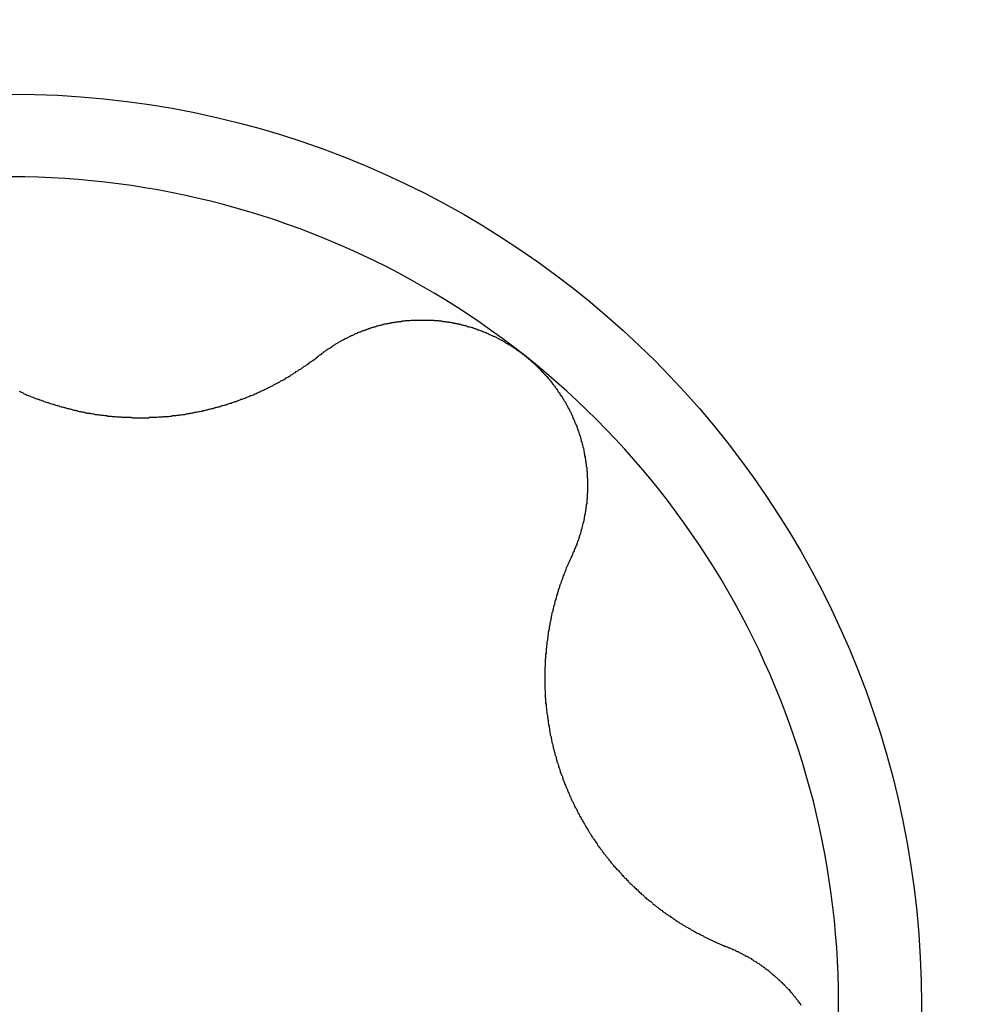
# Model space of a CAD drawing. Extents: x 1107 to 4046, y 937 to 3355.
# Tile 845 of 861: x 3017.82 to 3020.09, y 2569.71 to 2572.06. Entities that reach past the tile are written whole.
import ezdxf

# ---------------------------------------------------------------- set-up
doc = ezdxf.new("R2010")
doc.units = 0
doc.layers.add('KF_VIDA_L___C_LEFT', color=7, linetype='CONTINUOUS')

# ---------------------------------------------------------------- blocks, each defined once
blk = doc.blocks.new('KF_VIDA_L___C_LEFT')
at = {"layer": 'KF_VIDA_L___C_LEFT'}
for points in [[(128.52, 881.963, 0), (128.523, 881.962, 0), (128.525, 881.961, 0), (128.528, 881.96, 0), (128.53, 881.958, 0), (128.532, 881.957, 0), (128.535, 881.956, 0), (128.537, 881.955, 0), (128.54, 881.954, 0), (128.542, 881.953, 0), (128.545, 881.952, 0), (128.547, 881.951, 0), (128.55, 881.95, 0), (128.552, 881.949, 0), (128.554, 881.948, 0), (128.557, 881.947, 0), (128.559, 881.946, 0), (128.562, 881.945, 0), (128.564, 881.944, 0), (128.567, 881.944, 0), (128.569, 881.943, 0), (128.572, 881.942, 0), (128.574, 881.941, 0), (128.577, 881.94, 0), (128.579, 881.939, 0), (128.582, 881.938, 0), (128.584, 881.937, 0), (128.587, 881.936, 0), (128.589, 881.936, 0), (128.592, 881.935, 0), (128.594, 881.934, 0), (128.597, 881.933, 0), (128.6, 881.932, 0), (128.602, 881.932, 0), (128.605, 881.931, 0), (128.607, 881.93, 0), (128.61, 881.929, 0), (128.612, 881.929, 0), (128.615, 881.928, 0), (128.617, 881.927, 0), (128.62, 881.926, 0), (128.622, 881.926, 0), (128.625, 881.925, 0), (128.627, 881.924, 0), (128.63, 881.924, 0), (128.632, 881.923, 0), (128.635, 881.922, 0), (128.638, 881.922, 0), (128.64, 881.921, 0), (128.643, 881.92, 0), (128.645, 881.92, 0), (128.648, 881.919, 0), (128.65, 881.918, 0), (128.653, 881.918, 0), (128.655, 881.917, 0), (128.658, 881.917, 0), (128.66, 881.916, 0), (128.663, 881.915, 0), (128.666, 881.915, 0), (128.668, 881.914, 0), (128.671, 881.914, 0), (128.673, 881.913, 0), (128.676, 881.913, 0), (128.678, 881.912, 0), (128.681, 881.912, 0), (128.683, 881.911, 0), (128.686, 881.911, 0), (128.688, 881.911, 0), (128.691, 881.91, 0), (128.693, 881.91, 0), (128.696, 881.909, 0), (128.698, 881.909, 0), (128.701, 881.908, 0), (128.704, 881.908, 0), (128.706, 881.908, 0), (128.709, 881.907, 0), (128.711, 881.907, 0), (128.714, 881.907, 0), (128.716, 881.906, 0), (128.719, 881.906, 0), (128.721, 881.906, 0), (128.724, 881.905, 0), (128.726, 881.905, 0), (128.729, 881.905, 0), (128.731, 881.904, 0), (128.734, 881.904, 0), (128.737, 881.904, 0), (128.739, 881.904, 0), (128.742, 881.903, 0), (128.744, 881.903, 0), (128.747, 881.903, 0), (128.749, 881.903, 0), (128.752, 881.902, 0), (128.755, 881.902, 0), (128.757, 881.902, 0), (128.76, 881.902, 0), (128.762, 881.902, 0), (128.765, 881.901, 0), (128.768, 881.901, 0), (128.77, 881.901, 0), (128.773, 881.901, 0), (128.775, 881.901, 0), (128.778, 881.901, 0), (128.781, 881.901, 0), (128.783, 881.901, 0), (128.786, 881.901, 0), (128.789, 881.9, 0), (128.791, 881.9, 0), (128.794, 881.9, 0), (128.797, 881.9, 0), (128.799, 881.9, 0), (128.802, 881.9, 0), (128.804, 881.9, 0), (128.807, 881.9, 0), (128.81, 881.9, 0), (128.812, 881.9, 0), (128.815, 881.9, 0), (128.818, 881.9, 0), (128.82, 881.9, 0), (128.823, 881.9, 0), (128.826, 881.9, 0), (128.828, 881.9, 0), (128.831, 881.901, 0), (128.834, 881.901, 0), (128.836, 881.901, 0), (128.839, 881.901, 0), (128.842, 881.901, 0), (128.844, 881.901, 0), (128.847, 881.901, 0), (128.849, 881.901, 0), (128.852, 881.902, 0), (128.855, 881.902, 0), (128.857, 881.902, 0), (128.86, 881.902, 0), (128.863, 881.902, 0), (128.865, 881.903, 0), (128.868, 881.903, 0), (128.871, 881.903, 0), (128.873, 881.903, 0), (128.876, 881.903, 0), (128.879, 881.904, 0), (128.881, 881.904, 0), (128.884, 881.904, 0), (128.886, 881.905, 0), (128.889, 881.905, 0), (128.892, 881.905, 0), (128.894, 881.905, 0), (128.897, 881.906, 0), (128.9, 881.906, 0), (128.902, 881.907, 0), (128.905, 881.907, 0), (128.907, 881.907, 0), (128.91, 881.908, 0), (128.913, 881.908, 0), (128.915, 881.908, 0), (128.918, 881.909, 0), (128.921, 881.909, 0), (128.923, 881.91, 0), (128.926, 881.91, 0), (128.928, 881.911, 0), (128.931, 881.911, 0), (128.933, 881.912, 0), (128.936, 881.912, 0), (128.939, 881.913, 0), (128.941, 881.913, 0), (128.944, 881.914, 0), (128.946, 881.914, 0), (128.949, 881.915, 0), (128.951, 881.915, 0), (128.954, 881.916, 0), (128.957, 881.916, 0), (128.959, 881.917, 0), (128.962, 881.917, 0), (128.964, 881.918, 0), (128.967, 881.919, 0), (128.969, 881.919, 0), (128.972, 881.92, 0), (128.974, 881.92, 0), (128.977, 881.921, 0), (128.979, 881.922, 0), (128.982, 881.922, 0), (128.984, 881.923, 0), (128.987, 881.924, 0), (128.989, 881.924, 0), (128.992, 881.925, 0), (128.994, 881.926, 0), (128.997, 881.926, 0), (128.999, 881.927, 0), (129.002, 881.928, 0), (129.004, 881.929, 0), (129.006, 881.929, 0), (129.009, 881.93, 0), (129.011, 881.931, 0), (129.014, 881.931, 0), (129.016, 881.932, 0), (129.019, 881.933, 0), (129.021, 881.934, 0), (129.023, 881.935, 0), (129.026, 881.935, 0), (129.028, 881.936, 0), (129.031, 881.937, 0), (129.033, 881.938, 0), (129.035, 881.939, 0), (129.038, 881.939, 0), (129.04, 881.94, 0), (129.042, 881.941, 0), (129.045, 881.942, 0), (129.047, 881.943, 0), (129.049, 881.944, 0), (129.052, 881.944, 0), (129.054, 881.945, 0), (129.056, 881.946, 0), (129.059, 881.947, 0), (129.061, 881.948, 0), (129.063, 881.949, 0), (129.065, 881.95, 0), (129.068, 881.951, 0), (129.07, 881.952, 0), (129.072, 881.953, 0), (129.074, 881.953, 0), (129.077, 881.954, 0), (129.079, 881.955, 0), (129.081, 881.956, 0), (129.083, 881.957, 0), (129.085, 881.958, 0), (129.088, 881.959, 0), (129.09, 881.96, 0), (129.092, 881.961, 0), (129.094, 881.962, 0), (129.096, 881.963, 0), (129.098, 881.964, 0), (129.1, 881.965, 0), (129.103, 881.966, 0), (129.105, 881.967, 0), (129.107, 881.968, 0), (129.109, 881.969, 0), (129.111, 881.97, 0), (129.113, 881.971, 0), (129.115, 881.972, 0), (129.117, 881.973, 0), (129.119, 881.974, 0), (129.122, 881.975, 0), (129.124, 881.976, 0), (129.126, 881.977, 0), (129.128, 881.979, 0), (129.13, 881.98, 0), (129.132, 881.981, 0), (129.134, 881.982, 0), (129.136, 881.983, 0), (129.138, 881.984, 0), (129.14, 881.985, 0), (129.142, 881.986, 0), (129.144, 881.988, 0), (129.147, 881.989, 0), (129.149, 881.99, 0), (129.151, 881.991, 0), (129.153, 881.992, 0), (129.155, 881.993, 0), (129.157, 881.995, 0), (129.159, 881.996, 0), (129.161, 881.997, 0), (129.163, 881.998, 0), (129.165, 881.999, 0), (129.167, 882.001, 0), (129.169, 882.002, 0), (129.171, 882.003, 0), (129.173, 882.004, 0), (129.175, 882.006, 0), (129.177, 882.007, 0), (129.179, 882.008, 0), (129.181, 882.01, 0), (129.183, 882.011, 0), (129.185, 882.012, 0), (129.187, 882.014, 0), (129.189, 882.015, 0), (129.191, 882.016, 0), (129.193, 882.017, 0), (129.195, 882.019, 0), (129.197, 882.02, 0), (129.199, 882.022, 0), (129.201, 882.023, 0), (129.203, 882.024, 0), (129.205, 882.026, 0), (129.207, 882.027, 0), (129.209, 882.028, 0), (129.211, 882.03, 0), (129.213, 882.031, 0), (129.215, 882.033, 0), (129.217, 882.034, 0), (129.219, 882.036, 0), (129.221, 882.037, 0), (129.223, 882.038, 0), (129.225, 882.04, 0), (129.227, 882.041, 0), (129.229, 882.043, 0), (129.231, 882.044, 0), (129.232, 882.046, 0), (129.234, 882.047, 0), (129.236, 882.049, 0)], [(129.236, 882.049, 0), (129.238, 882.05, 0), (129.239, 882.051, 0), (129.241, 882.052, 0), (129.243, 882.054, 0), (129.244, 882.055, 0), (129.246, 882.056, 0), (129.247, 882.057, 0), (129.249, 882.058, 0), (129.25, 882.059, 0), (129.252, 882.061, 0), (129.254, 882.062, 0), (129.255, 882.063, 0), (129.257, 882.064, 0), (129.259, 882.065, 0), (129.26, 882.066, 0), (129.262, 882.067, 0), (129.264, 882.068, 0), (129.265, 882.069, 0), (129.267, 882.071, 0), (129.269, 882.072, 0), (129.27, 882.073, 0), (129.272, 882.074, 0), (129.274, 882.075, 0), (129.275, 882.076, 0), (129.277, 882.077, 0), (129.279, 882.078, 0), (129.28, 882.079, 0), (129.282, 882.08, 0), (129.284, 882.081, 0), (129.286, 882.082, 0), (129.287, 882.083, 0), (129.289, 882.084, 0), (129.291, 882.085, 0), (129.293, 882.086, 0), (129.294, 882.087, 0), (129.296, 882.088, 0), (129.298, 882.089, 0), (129.3, 882.089, 0), (129.301, 882.09, 0), (129.303, 882.091, 0), (129.305, 882.092, 0), (129.307, 882.093, 0), (129.309, 882.094, 0), (129.31, 882.095, 0), (129.312, 882.096, 0), (129.314, 882.096, 0), (129.316, 882.097, 0), (129.318, 882.098, 0), (129.319, 882.099, 0), (129.321, 882.1, 0), (129.323, 882.101, 0), (129.325, 882.101, 0), (129.327, 882.102, 0), (129.328, 882.103, 0), (129.33, 882.104, 0), (129.332, 882.104, 0), (129.334, 882.105, 0), (129.336, 882.106, 0), (129.338, 882.107, 0), (129.34, 882.107, 0), (129.341, 882.108, 0), (129.343, 882.109, 0), (129.345, 882.109, 0), (129.347, 882.11, 0), (129.349, 882.111, 0), (129.351, 882.111, 0), (129.353, 882.112, 0), (129.354, 882.113, 0), (129.356, 882.113, 0), (129.358, 882.114, 0), (129.36, 882.115, 0), (129.362, 882.115, 0), (129.364, 882.116, 0), (129.366, 882.116, 0), (129.368, 882.117, 0), (129.369, 882.118, 0), (129.371, 882.118, 0), (129.373, 882.119, 0), (129.375, 882.119, 0), (129.377, 882.12, 0), (129.379, 882.12, 0), (129.381, 882.121, 0), (129.383, 882.121, 0), (129.385, 882.122, 0), (129.387, 882.122, 0), (129.388, 882.123, 0), (129.39, 882.123, 0), (129.392, 882.124, 0), (129.394, 882.124, 0), (129.396, 882.124, 0), (129.398, 882.125, 0), (129.4, 882.125, 0), (129.402, 882.126, 0), (129.404, 882.126, 0), (129.406, 882.126, 0), (129.408, 882.127, 0), (129.41, 882.127, 0), (129.412, 882.127, 0), (129.414, 882.128, 0), (129.416, 882.128, 0), (129.418, 882.128, 0), (129.42, 882.129, 0), (129.422, 882.129, 0), (129.424, 882.129, 0), (129.426, 882.13, 0), (129.428, 882.13, 0), (129.43, 882.13, 0), (129.432, 882.13, 0), (129.434, 882.131, 0), (129.436, 882.131, 0), (129.438, 882.131, 0), (129.44, 882.131, 0), (129.442, 882.132, 0), (129.444, 882.132, 0), (129.446, 882.132, 0), (129.448, 882.132, 0), (129.45, 882.132, 0), (129.452, 882.132, 0), (129.455, 882.133, 0), (129.457, 882.133, 0), (129.459, 882.133, 0), (129.461, 882.133, 0), (129.463, 882.133, 0), (129.465, 882.133, 0), (129.467, 882.133, 0), (129.469, 882.133, 0), (129.471, 882.133, 0), (129.473, 882.133, 0), (129.475, 882.133, 0), (129.477, 882.133, 0), (129.48, 882.133, 0), (129.482, 882.133, 0), (129.484, 882.133, 0), (129.486, 882.133, 0), (129.488, 882.133, 0), (129.49, 882.133, 0), (129.492, 882.133, 0), (129.494, 882.133, 0), (129.496, 882.133, 0), (129.499, 882.133, 0), (129.501, 882.133, 0), (129.503, 882.133, 0), (129.505, 882.133, 0), (129.507, 882.133, 0), (129.509, 882.133, 0), (129.511, 882.132, 0), (129.513, 882.132, 0), (129.515, 882.132, 0), (129.518, 882.132, 0), (129.52, 882.132, 0), (129.522, 882.131, 0), (129.524, 882.131, 0), (129.526, 882.131, 0), (129.528, 882.131, 0), (129.53, 882.13, 0), (129.532, 882.13, 0), (129.535, 882.13, 0), (129.537, 882.13, 0), (129.539, 882.129, 0), (129.541, 882.129, 0), (129.543, 882.129, 0), (129.545, 882.128, 0), (129.547, 882.128, 0), (129.549, 882.128, 0), (129.552, 882.127, 0), (129.554, 882.127, 0), (129.556, 882.126, 0), (129.558, 882.126, 0), (129.56, 882.126, 0), (129.562, 882.125, 0), (129.564, 882.125, 0), (129.566, 882.124, 0), (129.568, 882.124, 0), (129.57, 882.123, 0), (129.573, 882.123, 0), (129.575, 882.122, 0), (129.577, 882.122, 0), (129.579, 882.121, 0), (129.581, 882.121, 0), (129.583, 882.12, 0), (129.585, 882.12, 0), (129.587, 882.119, 0), (129.589, 882.118, 0), (129.591, 882.118, 0), (129.593, 882.117, 0), (129.595, 882.117, 0), (129.598, 882.116, 0), (129.6, 882.115, 0), (129.602, 882.115, 0), (129.604, 882.114, 0), (129.606, 882.113, 0), (129.608, 882.113, 0), (129.61, 882.112, 0), (129.612, 882.111, 0), (129.614, 882.11, 0), (129.616, 882.11, 0), (129.618, 882.109, 0), (129.62, 882.108, 0), (129.622, 882.107, 0), (129.624, 882.107, 0), (129.626, 882.106, 0), (129.628, 882.105, 0), (129.63, 882.104, 0), (129.632, 882.103, 0), (129.634, 882.103, 0), (129.636, 882.102, 0), (129.638, 882.101, 0), (129.64, 882.1, 0), (129.642, 882.099, 0), (129.644, 882.098, 0), (129.646, 882.097, 0), (129.648, 882.096, 0), (129.65, 882.095, 0), (129.652, 882.095, 0), (129.654, 882.094, 0), (129.656, 882.093, 0), (129.658, 882.092, 0), (129.66, 882.091, 0), (129.662, 882.09, 0), (129.663, 882.089, 0), (129.665, 882.088, 0), (129.667, 882.087, 0), (129.669, 882.086, 0), (129.671, 882.085, 0), (129.673, 882.084, 0), (129.675, 882.083, 0), (129.677, 882.082, 0), (129.679, 882.08, 0), (129.68, 882.079, 0), (129.682, 882.078, 0), (129.684, 882.077, 0), (129.686, 882.076, 0), (129.688, 882.075, 0), (129.69, 882.074, 0), (129.691, 882.073, 0), (129.693, 882.072, 0), (129.695, 882.07, 0), (129.697, 882.069, 0), (129.699, 882.068, 0), (129.7, 882.067, 0), (129.702, 882.066, 0), (129.704, 882.065, 0), (129.706, 882.063, 0), (129.707, 882.062, 0), (129.709, 882.061, 0), (129.711, 882.06, 0), (129.713, 882.058, 0), (129.714, 882.057, 0), (129.716, 882.056, 0), (129.718, 882.055, 0), (129.719, 882.053, 0), (129.721, 882.052, 0), (129.723, 882.051, 0), (129.725, 882.05, 0), (129.726, 882.048, 0)], [(129.726, 882.048, 0), (129.728, 882.047, 0), (129.729, 882.046, 0), (129.731, 882.044, 0), (129.733, 882.043, 0), (129.734, 882.042, 0), (129.736, 882.04, 0), (129.738, 882.039, 0), (129.739, 882.037, 0), (129.741, 882.036, 0), (129.742, 882.035, 0), (129.744, 882.033, 0), (129.746, 882.032, 0), (129.747, 882.03, 0), (129.749, 882.029, 0), (129.75, 882.027, 0), (129.752, 882.026, 0), (129.753, 882.025, 0), (129.755, 882.023, 0), (129.756, 882.022, 0), (129.758, 882.02, 0), (129.759, 882.019, 0), (129.761, 882.017, 0), (129.763, 882.016, 0), (129.764, 882.014, 0), (129.765, 882.012, 0), (129.767, 882.011, 0), (129.768, 882.009, 0), (129.77, 882.008, 0), (129.771, 882.006, 0), (129.773, 882.005, 0), (129.774, 882.003, 0), (129.776, 882.001, 0), (129.777, 882, 0), (129.779, 881.998, 0), (129.78, 881.996, 0), (129.781, 881.995, 0), (129.783, 881.993, 0), (129.784, 881.992, 0), (129.786, 881.99, 0), (129.787, 881.988, 0), (129.788, 881.987, 0), (129.79, 881.985, 0), (129.791, 881.983, 0), (129.792, 881.981, 0), (129.794, 881.98, 0), (129.795, 881.978, 0), (129.796, 881.976, 0), (129.798, 881.975, 0), (129.799, 881.973, 0), (129.8, 881.971, 0), (129.801, 881.969, 0), (129.803, 881.968, 0), (129.804, 881.966, 0), (129.805, 881.964, 0), (129.806, 881.962, 0), (129.808, 881.96, 0), (129.809, 881.959, 0), (129.81, 881.957, 0), (129.811, 881.955, 0), (129.812, 881.953, 0), (129.814, 881.951, 0), (129.815, 881.95, 0), (129.816, 881.948, 0), (129.817, 881.946, 0), (129.818, 881.944, 0), (129.819, 881.942, 0), (129.82, 881.94, 0), (129.822, 881.939, 0), (129.823, 881.937, 0), (129.824, 881.935, 0), (129.825, 881.933, 0), (129.826, 881.931, 0), (129.827, 881.929, 0), (129.828, 881.927, 0), (129.829, 881.925, 0), (129.83, 881.923, 0), (129.831, 881.922, 0), (129.832, 881.92, 0), (129.833, 881.918, 0), (129.834, 881.916, 0), (129.835, 881.914, 0), (129.836, 881.912, 0), (129.837, 881.91, 0), (129.838, 881.908, 0), (129.839, 881.906, 0), (129.84, 881.904, 0), (129.84, 881.902, 0), (129.841, 881.9, 0), (129.842, 881.898, 0), (129.843, 881.896, 0), (129.844, 881.894, 0), (129.845, 881.892, 0), (129.846, 881.89, 0), (129.846, 881.888, 0), (129.847, 881.886, 0), (129.848, 881.884, 0), (129.849, 881.882, 0), (129.85, 881.88, 0), (129.85, 881.878, 0), (129.851, 881.876, 0), (129.852, 881.874, 0), (129.853, 881.872, 0), (129.853, 881.87, 0), (129.854, 881.868, 0), (129.855, 881.866, 0), (129.855, 881.864, 0), (129.856, 881.862, 0), (129.857, 881.86, 0), (129.857, 881.858, 0), (129.858, 881.856, 0), (129.859, 881.854, 0), (129.859, 881.852, 0), (129.86, 881.85, 0), (129.86, 881.848, 0), (129.861, 881.846, 0), (129.861, 881.844, 0), (129.862, 881.842, 0), (129.863, 881.84, 0), (129.863, 881.838, 0), (129.864, 881.836, 0), (129.864, 881.834, 0), (129.865, 881.832, 0), (129.865, 881.83, 0), (129.866, 881.828, 0), (129.866, 881.826, 0), (129.867, 881.824, 0), (129.867, 881.822, 0), (129.867, 881.82, 0), (129.868, 881.817, 0), (129.868, 881.815, 0), (129.869, 881.813, 0), (129.869, 881.811, 0), (129.869, 881.809, 0), (129.87, 881.807, 0), (129.87, 881.805, 0), (129.87, 881.803, 0), (129.871, 881.801, 0), (129.871, 881.799, 0), (129.871, 881.797, 0), (129.872, 881.795, 0), (129.872, 881.793, 0), (129.872, 881.791, 0), (129.873, 881.789, 0), (129.873, 881.787, 0), (129.873, 881.785, 0), (129.873, 881.783, 0), (129.874, 881.781, 0), (129.874, 881.779, 0), (129.874, 881.777, 0), (129.874, 881.775, 0), (129.874, 881.773, 0), (129.875, 881.771, 0), (129.875, 881.769, 0), (129.875, 881.767, 0), (129.875, 881.765, 0), (129.875, 881.762, 0), (129.875, 881.76, 0), (129.875, 881.758, 0), (129.876, 881.756, 0), (129.876, 881.754, 0), (129.876, 881.752, 0), (129.876, 881.75, 0), (129.876, 881.748, 0), (129.876, 881.746, 0), (129.876, 881.744, 0), (129.876, 881.743, 0), (129.876, 881.741, 0), (129.876, 881.739, 0), (129.876, 881.737, 0), (129.876, 881.735, 0), (129.876, 881.733, 0), (129.876, 881.731, 0), (129.876, 881.729, 0), (129.876, 881.727, 0), (129.876, 881.725, 0), (129.876, 881.723, 0), (129.876, 881.721, 0), (129.875, 881.719, 0), (129.875, 881.717, 0), (129.875, 881.715, 0), (129.875, 881.713, 0), (129.875, 881.711, 0), (129.875, 881.709, 0), (129.875, 881.707, 0), (129.874, 881.705, 0), (129.874, 881.703, 0), (129.874, 881.701, 0), (129.874, 881.699, 0), (129.874, 881.697, 0), (129.874, 881.695, 0), (129.873, 881.693, 0), (129.873, 881.691, 0), (129.873, 881.689, 0), (129.873, 881.687, 0), (129.872, 881.685, 0), (129.872, 881.683, 0), (129.872, 881.681, 0), (129.871, 881.68, 0), (129.871, 881.678, 0), (129.871, 881.676, 0), (129.87, 881.674, 0), (129.87, 881.672, 0), (129.87, 881.67, 0), (129.869, 881.668, 0), (129.869, 881.666, 0), (129.869, 881.664, 0), (129.868, 881.662, 0), (129.868, 881.66, 0), (129.868, 881.658, 0), (129.867, 881.656, 0), (129.867, 881.654, 0), (129.866, 881.652, 0), (129.866, 881.65, 0), (129.865, 881.648, 0), (129.865, 881.646, 0), (129.864, 881.644, 0), (129.864, 881.643, 0), (129.863, 881.641, 0), (129.863, 881.639, 0), (129.862, 881.637, 0), (129.862, 881.635, 0), (129.861, 881.633, 0), (129.861, 881.631, 0), (129.86, 881.629, 0), (129.86, 881.627, 0), (129.859, 881.625, 0), (129.859, 881.623, 0), (129.858, 881.621, 0), (129.857, 881.62, 0), (129.857, 881.618, 0), (129.856, 881.616, 0), (129.856, 881.614, 0), (129.855, 881.612, 0), (129.854, 881.61, 0), (129.854, 881.608, 0), (129.853, 881.606, 0), (129.852, 881.604, 0), (129.852, 881.603, 0), (129.851, 881.601, 0), (129.85, 881.599, 0), (129.85, 881.597, 0), (129.849, 881.595, 0), (129.848, 881.593, 0), (129.847, 881.591, 0), (129.847, 881.59, 0), (129.846, 881.588, 0), (129.845, 881.586, 0), (129.844, 881.584, 0), (129.844, 881.582, 0), (129.843, 881.58, 0), (129.842, 881.579, 0), (129.841, 881.577, 0), (129.84, 881.575, 0), (129.84, 881.573, 0), (129.839, 881.571, 0)], [(129.839, 881.571, 0), (129.838, 881.569, 0), (129.837, 881.567, 0), (129.836, 881.565, 0), (129.835, 881.563, 0), (129.834, 881.56, 0), (129.833, 881.558, 0), (129.832, 881.556, 0), (129.831, 881.554, 0), (129.83, 881.552, 0), (129.829, 881.549, 0), (129.828, 881.547, 0), (129.827, 881.545, 0), (129.826, 881.543, 0), (129.825, 881.541, 0), (129.824, 881.538, 0), (129.823, 881.536, 0), (129.823, 881.534, 0), (129.822, 881.532, 0), (129.821, 881.529, 0), (129.82, 881.527, 0), (129.819, 881.525, 0), (129.818, 881.523, 0), (129.817, 881.52, 0), (129.817, 881.518, 0), (129.816, 881.516, 0), (129.815, 881.514, 0), (129.814, 881.511, 0), (129.813, 881.509, 0), (129.813, 881.507, 0), (129.812, 881.505, 0), (129.811, 881.502, 0), (129.81, 881.5, 0), (129.809, 881.498, 0), (129.809, 881.495, 0), (129.808, 881.493, 0), (129.807, 881.491, 0), (129.806, 881.489, 0), (129.806, 881.486, 0), (129.805, 881.484, 0), (129.804, 881.482, 0), (129.804, 881.48, 0), (129.803, 881.477, 0), (129.802, 881.475, 0), (129.802, 881.473, 0), (129.801, 881.47, 0), (129.8, 881.468, 0), (129.8, 881.466, 0), (129.799, 881.464, 0), (129.798, 881.461, 0), (129.798, 881.459, 0), (129.797, 881.457, 0), (129.797, 881.454, 0), (129.796, 881.452, 0), (129.795, 881.45, 0), (129.795, 881.448, 0), (129.794, 881.445, 0), (129.794, 881.443, 0), (129.793, 881.441, 0), (129.793, 881.438, 0), (129.792, 881.436, 0), (129.791, 881.434, 0), (129.791, 881.432, 0), (129.79, 881.429, 0), (129.79, 881.427, 0), (129.789, 881.425, 0), (129.789, 881.422, 0), (129.788, 881.42, 0), (129.788, 881.418, 0), (129.788, 881.416, 0), (129.787, 881.413, 0), (129.787, 881.411, 0), (129.786, 881.409, 0), (129.786, 881.406, 0), (129.785, 881.404, 0), (129.785, 881.402, 0), (129.784, 881.399, 0), (129.784, 881.397, 0), (129.784, 881.394, 0), (129.783, 881.392, 0), (129.783, 881.39, 0), (129.782, 881.387, 0), (129.782, 881.385, 0), (129.782, 881.382, 0), (129.781, 881.38, 0), (129.781, 881.378, 0), (129.781, 881.375, 0), (129.78, 881.373, 0), (129.78, 881.37, 0), (129.78, 881.368, 0), (129.779, 881.365, 0), (129.779, 881.363, 0), (129.779, 881.36, 0), (129.779, 881.358, 0), (129.778, 881.356, 0), (129.778, 881.353, 0), (129.778, 881.351, 0), (129.777, 881.348, 0), (129.777, 881.346, 0), (129.777, 881.343, 0), (129.777, 881.341, 0), (129.777, 881.338, 0), (129.776, 881.336, 0), (129.776, 881.333, 0), (129.776, 881.331, 0), (129.776, 881.328, 0), (129.776, 881.325, 0), (129.775, 881.323, 0), (129.775, 881.32, 0), (129.775, 881.318, 0), (129.775, 881.315, 0), (129.775, 881.313, 0), (129.775, 881.31, 0), (129.775, 881.308, 0), (129.774, 881.305, 0), (129.774, 881.302, 0), (129.774, 881.3, 0), (129.774, 881.297, 0), (129.774, 881.295, 0), (129.774, 881.292, 0), (129.774, 881.29, 0), (129.774, 881.287, 0), (129.774, 881.284, 0), (129.774, 881.282, 0), (129.774, 881.279, 0), (129.774, 881.277, 0), (129.774, 881.274, 0), (129.774, 881.271, 0), (129.774, 881.269, 0), (129.774, 881.266, 0), (129.774, 881.264, 0), (129.774, 881.261, 0), (129.774, 881.258, 0), (129.774, 881.256, 0), (129.774, 881.253, 0), (129.774, 881.251, 0), (129.775, 881.248, 0), (129.775, 881.245, 0), (129.775, 881.243, 0), (129.775, 881.24, 0), (129.775, 881.237, 0), (129.775, 881.235, 0), (129.775, 881.232, 0), (129.776, 881.23, 0), (129.776, 881.227, 0), (129.776, 881.224, 0), (129.776, 881.222, 0), (129.776, 881.219, 0), (129.777, 881.216, 0), (129.777, 881.214, 0), (129.777, 881.211, 0), (129.777, 881.209, 0), (129.778, 881.206, 0), (129.778, 881.203, 0), (129.778, 881.201, 0), (129.779, 881.198, 0), (129.779, 881.195, 0), (129.779, 881.193, 0), (129.78, 881.19, 0), (129.78, 881.187, 0), (129.78, 881.185, 0), (129.781, 881.182, 0), (129.781, 881.18, 0), (129.782, 881.177, 0), (129.782, 881.174, 0), (129.782, 881.172, 0), (129.783, 881.169, 0), (129.783, 881.166, 0), (129.784, 881.164, 0), (129.784, 881.161, 0), (129.785, 881.159, 0), (129.785, 881.156, 0), (129.785, 881.153, 0), (129.786, 881.151, 0), (129.786, 881.148, 0), (129.787, 881.146, 0), (129.787, 881.143, 0), (129.788, 881.14, 0), (129.789, 881.138, 0), (129.789, 881.135, 0), (129.79, 881.133, 0), (129.79, 881.13, 0), (129.791, 881.127, 0), (129.791, 881.125, 0), (129.792, 881.122, 0), (129.793, 881.12, 0), (129.793, 881.117, 0), (129.794, 881.115, 0), (129.794, 881.112, 0), (129.795, 881.109, 0), (129.796, 881.107, 0), (129.796, 881.104, 0), (129.797, 881.102, 0), (129.798, 881.099, 0), (129.798, 881.097, 0), (129.799, 881.094, 0), (129.8, 881.092, 0), (129.801, 881.089, 0), (129.801, 881.087, 0), (129.802, 881.084, 0), (129.803, 881.082, 0), (129.803, 881.079, 0), (129.804, 881.077, 0), (129.805, 881.074, 0), (129.806, 881.072, 0), (129.807, 881.069, 0), (129.807, 881.067, 0), (129.808, 881.064, 0), (129.809, 881.062, 0), (129.81, 881.059, 0), (129.811, 881.057, 0), (129.811, 881.054, 0), (129.812, 881.052, 0), (129.813, 881.049, 0), (129.814, 881.047, 0), (129.815, 881.045, 0), (129.816, 881.042, 0), (129.817, 881.04, 0), (129.817, 881.037, 0), (129.818, 881.035, 0), (129.819, 881.033, 0), (129.82, 881.03, 0), (129.821, 881.028, 0), (129.822, 881.025, 0), (129.823, 881.023, 0), (129.824, 881.021, 0), (129.825, 881.018, 0), (129.826, 881.016, 0), (129.827, 881.014, 0), (129.828, 881.011, 0), (129.829, 881.009, 0), (129.83, 881.006, 0), (129.831, 881.004, 0), (129.832, 881.002, 0), (129.833, 880.999, 0), (129.834, 880.997, 0), (129.835, 880.995, 0), (129.836, 880.992, 0), (129.837, 880.99, 0), (129.838, 880.988, 0), (129.839, 880.985, 0), (129.841, 880.983, 0), (129.842, 880.981, 0), (129.843, 880.978, 0), (129.844, 880.976, 0), (129.845, 880.974, 0), (129.846, 880.971, 0), (129.847, 880.969, 0), (129.849, 880.967, 0), (129.85, 880.964, 0), (129.851, 880.962, 0), (129.852, 880.96, 0), (129.853, 880.957, 0), (129.855, 880.955, 0), (129.856, 880.953, 0), (129.857, 880.95, 0), (129.858, 880.948, 0), (129.86, 880.946, 0), (129.861, 880.943, 0), (129.862, 880.941, 0), (129.864, 880.939, 0), (129.865, 880.936, 0), (129.866, 880.934, 0), (129.867, 880.932, 0), (129.869, 880.93, 0), (129.87, 880.927, 0), (129.871, 880.925, 0), (129.873, 880.923, 0), (129.874, 880.92, 0), (129.876, 880.918, 0), (129.877, 880.916, 0), (129.878, 880.914, 0), (129.88, 880.911, 0), (129.881, 880.909, 0), (129.883, 880.907, 0), (129.884, 880.905, 0), (129.885, 880.902, 0), (129.887, 880.9, 0), (129.888, 880.898, 0), (129.89, 880.896, 0), (129.891, 880.894, 0), (129.893, 880.891, 0), (129.894, 880.889, 0), (129.896, 880.887, 0), (129.897, 880.885, 0), (129.899, 880.883, 0), (129.9, 880.88, 0), (129.902, 880.878, 0), (129.903, 880.876, 0), (129.905, 880.874, 0), (129.906, 880.872, 0), (129.908, 880.87, 0), (129.91, 880.868, 0), (129.911, 880.865, 0), (129.913, 880.863, 0), (129.914, 880.861, 0), (129.916, 880.859, 0), (129.918, 880.857, 0), (129.919, 880.855, 0), (129.921, 880.853, 0), (129.922, 880.851, 0), (129.924, 880.849, 0), (129.926, 880.847, 0), (129.927, 880.845, 0), (129.929, 880.843, 0), (129.931, 880.84, 0), (129.932, 880.838, 0), (129.934, 880.836, 0), (129.936, 880.834, 0), (129.937, 880.832, 0), (129.939, 880.83, 0), (129.941, 880.828, 0), (129.943, 880.826, 0), (129.944, 880.824, 0), (129.946, 880.822, 0), (129.948, 880.821, 0), (129.95, 880.819, 0), (129.951, 880.817, 0), (129.953, 880.815, 0), (129.955, 880.813, 0), (129.957, 880.811, 0), (129.958, 880.809, 0), (129.96, 880.807, 0), (129.962, 880.805, 0), (129.964, 880.803, 0), (129.965, 880.801, 0), (129.967, 880.8, 0), (129.969, 880.798, 0), (129.971, 880.796, 0), (129.973, 880.794, 0), (129.974, 880.792, 0), (129.976, 880.79, 0), (129.978, 880.788, 0), (129.98, 880.787, 0), (129.982, 880.785, 0), (129.984, 880.783, 0), (129.985, 880.781, 0), (129.987, 880.78, 0), (129.989, 880.778, 0), (129.991, 880.776, 0), (129.993, 880.774, 0), (129.995, 880.773, 0), (129.997, 880.771, 0), (129.998, 880.769, 0), (130, 880.767, 0), (130.002, 880.766, 0), (130.004, 880.764, 0), (130.006, 880.762, 0), (130.008, 880.761, 0), (130.01, 880.759, 0), (130.012, 880.757, 0), (130.013, 880.756, 0), (130.015, 880.754, 0), (130.017, 880.752, 0), (130.019, 880.751, 0), (130.021, 880.749, 0), (130.023, 880.748, 0), (130.025, 880.746, 0), (130.027, 880.745, 0), (130.029, 880.743, 0), (130.031, 880.741, 0), (130.032, 880.74, 0), (130.034, 880.738, 0), (130.036, 880.737, 0), (130.038, 880.735, 0), (130.04, 880.734, 0), (130.042, 880.732, 0), (130.044, 880.731, 0), (130.046, 880.729, 0), (130.048, 880.728, 0), (130.05, 880.726, 0), (130.052, 880.725, 0), (130.054, 880.724, 0), (130.055, 880.722, 0), (130.057, 880.721, 0), (130.059, 880.719, 0), (130.061, 880.718, 0), (130.063, 880.717, 0), (130.065, 880.715, 0), (130.067, 880.714, 0), (130.069, 880.712, 0), (130.071, 880.711, 0), (130.073, 880.71, 0), (130.075, 880.708, 0), (130.077, 880.707, 0), (130.079, 880.706, 0), (130.081, 880.705, 0), (130.082, 880.703, 0), (130.084, 880.702, 0), (130.086, 880.701, 0), (130.088, 880.699, 0), (130.09, 880.698, 0), (130.092, 880.697, 0), (130.094, 880.696, 0), (130.096, 880.694, 0), (130.098, 880.693, 0), (130.1, 880.692, 0), (130.102, 880.691, 0), (130.104, 880.689, 0), (130.106, 880.688, 0), (130.108, 880.687, 0), (130.11, 880.686, 0), (130.113, 880.684, 0), (130.115, 880.683, 0), (130.117, 880.682, 0), (130.119, 880.681, 0), (130.121, 880.68, 0), (130.123, 880.678, 0), (130.125, 880.677, 0), (130.127, 880.676, 0), (130.129, 880.675, 0), (130.131, 880.674, 0), (130.133, 880.673, 0), (130.135, 880.671, 0), (130.137, 880.67, 0), (130.14, 880.669, 0), (130.142, 880.668, 0), (130.144, 880.667, 0), (130.146, 880.666, 0), (130.148, 880.665, 0), (130.15, 880.664, 0), (130.152, 880.663, 0), (130.154, 880.661, 0), (130.157, 880.66, 0), (130.159, 880.659, 0), (130.161, 880.658, 0), (130.163, 880.657, 0), (130.165, 880.656, 0), (130.167, 880.655, 0), (130.17, 880.654, 0), (130.172, 880.653, 0), (130.174, 880.652, 0), (130.176, 880.651, 0), (130.178, 880.65, 0), (130.18, 880.649, 0), (130.183, 880.648, 0), (130.185, 880.647, 0), (130.187, 880.646, 0), (130.189, 880.645, 0), (130.191, 880.644, 0), (130.194, 880.643, 0), (130.196, 880.642, 0), (130.198, 880.641, 0), (130.2, 880.64, 0), (130.203, 880.639, 0), (130.205, 880.639, 0), (130.207, 880.638, 0), (130.209, 880.637, 0)], [(130.209, 880.637, 0), (130.211, 880.636, 0), (130.213, 880.635, 0), (130.215, 880.635, 0), (130.217, 880.634, 0), (130.218, 880.633, 0), (130.22, 880.632, 0), (130.222, 880.631, 0), (130.224, 880.631, 0), (130.226, 880.63, 0), (130.228, 880.629, 0), (130.229, 880.628, 0), (130.231, 880.627, 0), (130.233, 880.626, 0), (130.235, 880.626, 0), (130.236, 880.625, 0), (130.238, 880.624, 0), (130.24, 880.623, 0), (130.242, 880.622, 0), (130.244, 880.621, 0), (130.245, 880.62, 0), (130.247, 880.619, 0), (130.249, 880.618, 0), (130.251, 880.617, 0), (130.252, 880.616, 0), (130.254, 880.615, 0), (130.256, 880.615, 0), (130.258, 880.614, 0), (130.259, 880.613, 0), (130.261, 880.612, 0), (130.263, 880.611, 0), (130.264, 880.61, 0), (130.266, 880.609, 0), (130.268, 880.607, 0), (130.27, 880.606, 0), (130.271, 880.605, 0), (130.273, 880.604, 0), (130.275, 880.603, 0), (130.276, 880.602, 0), (130.278, 880.601, 0), (130.28, 880.6, 0), (130.281, 880.599, 0), (130.283, 880.598, 0), (130.285, 880.597, 0), (130.286, 880.596, 0), (130.288, 880.594, 0), (130.29, 880.593, 0), (130.291, 880.592, 0), (130.293, 880.591, 0), (130.294, 880.59, 0), (130.296, 880.589, 0), (130.298, 880.588, 0), (130.299, 880.586, 0), (130.301, 880.585, 0), (130.302, 880.584, 0), (130.304, 880.583, 0), (130.306, 880.582, 0), (130.307, 880.58, 0), (130.309, 880.579, 0), (130.31, 880.578, 0), (130.312, 880.577, 0), (130.313, 880.575, 0), (130.315, 880.574, 0), (130.316, 880.573, 0), (130.318, 880.572, 0), (130.319, 880.57, 0), (130.321, 880.569, 0), (130.322, 880.568, 0), (130.324, 880.566, 0), (130.325, 880.565, 0), (130.327, 880.564, 0), (130.328, 880.562, 0), (130.33, 880.561, 0), (130.331, 880.56, 0), (130.333, 880.558, 0), (130.334, 880.557, 0), (130.336, 880.556, 0), (130.337, 880.554, 0), (130.338, 880.553, 0), (130.34, 880.552, 0), (130.341, 880.55, 0), (130.343, 880.549, 0), (130.344, 880.548, 0), (130.345, 880.546, 0), (130.347, 880.545, 0), (130.348, 880.543, 0), (130.349, 880.542, 0), (130.351, 880.54, 0), (130.352, 880.539, 0), (130.354, 880.538, 0), (130.355, 880.536, 0), (130.356, 880.535, 0), (130.358, 880.533, 0), (130.359, 880.532, 0), (130.36, 880.53, 0), (130.361, 880.529, 0), (130.363, 880.527, 0), (130.364, 880.526, 0), (130.365, 880.524, 0), (130.367, 880.522, 0), (130.368, 880.521, 0), (130.369, 880.519, 0), (130.371, 880.518, 0), (130.372, 880.516, 0), (130.373, 880.515, 0), (130.374, 880.513, 0), (130.376, 880.511, 0), (130.377, 880.51, 0), (130.378, 880.508, 0), (130.379, 880.506, 0), (130.38, 880.505, 0), (130.382, 880.503, 0), (130.383, 880.502, 0), (130.384, 880.5, 0), (130.385, 880.498, 0)]]:
    blk.add_polyline3d(points, dxfattribs=at)
for radius in [4.7, 3.6, 2.1725]:
    blk.add_circle((128.5, 880.5), radius, dxfattribs=at)
for start, end in [(51.6218, 111.6218), (351.6218, 51.6218)]:
    blk.add_arc((128.5, 880.5), 1.975, start, end, dxfattribs=at)

msp = doc.modelspace()

# ---------------------------------------------------------------- block references
at = {"layer": 'KF_VIDA_L___C_LEFT'}
msp.add_blockref('KF_VIDA_L___C_LEFT', (2889.3036, 1689.2132), dxfattribs=at)

doc.saveas('drawing.dxf')
